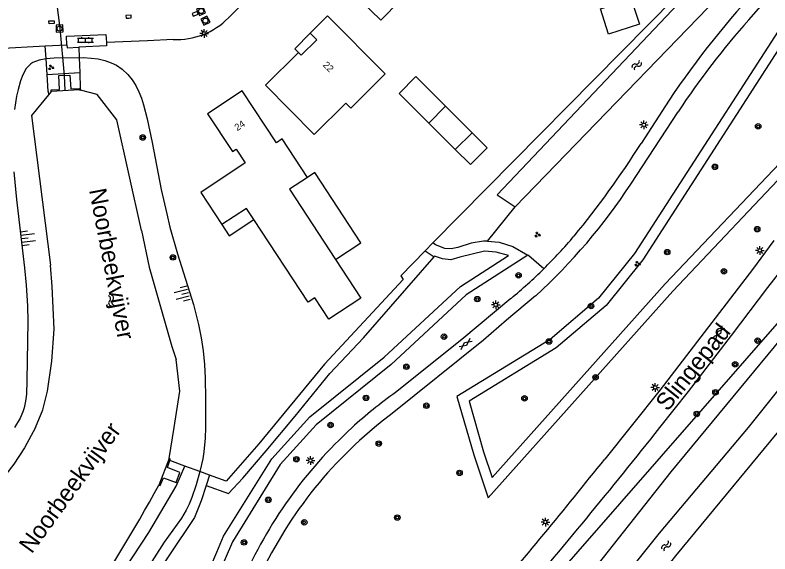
# Model space of a CAD drawing. Extents: x 131000 to 133013, y 393000 to 396501.
# Drawn here: x 131491.8 to 131601.4, y 394981.7 to 395059.9 of the extents above; entities that cross this region are included whole.
import ezdxf

# ---------------------------------------------------------------- set-up
doc = ezdxf.new("R2010")
doc.units = 0
for name, color, linetype in [('gg-afsc-erfafscheiding', 7, 'Continuous'), ('gg-anno-huisnummerreeks BGT', 7, 'Continuous'), ('gg-anno-naam water', 7, 'Continuous'), ('gg-anno-openbare ruimte label', 7, 'Continuous'), ('gg-bbg-gedigitaliseerde bebouwing', 7, 'Continuous'), ('gg-bbg-gedigitaliseerde bijgebouw', 7, 'Continuous'), ('gg-bbg-hoofdgebouw', 7, 'Continuous'), ('gg-bbg-luifel en loopbrug', 7, 'Continuous'), ('gg-knt-BGT kruinlijn', 7, 'Continuous'), ('gg-knt-bovenkant onderkant talud', 7, 'Continuous'), ('gg-knt-verharding', 7, 'Continuous'), ('gg-knt-verharding nz', 7, 'Continuous'), ('gg-kntw-beschoeiing', 7, 'Continuous'), ('gg-kntw-bovenkant insteek waterloop', 7, 'Continuous'), ('gg-kwrk-duiker nz buis', 7, 'Continuous'), ('gg-kwrk-uitstroombak niveau min 01', 7, 'Continuous'), ('gt-grn-groengrens', 7, 'Continuous'), ('gt-grn-vlakafsluiter', 7, 'Continuous'), ('gt-symb-boom', 7, 'Continuous'), ('gt-symb-gesloten verharding', 7, 'Continuous'), ('gt-symb-groenvak', 7, 'Continuous'), ('gt-symb-klinker verharding', 7, 'Continuous'), ('gt-symb-kolk', 7, 'Continuous'), ('gt-symb-kolk center center', 7, 'Continuous'), ('gt-symb-lichtmast', 7, 'Continuous'), ('gt-symb-rioolschacht', 7, 'Continuous'), ('gt-symb-talud symbool', 7, 'Continuous'), ('gt-symb-watersymbool', 7, 'Continuous')]:
    doc.layers.add(name, color=color, linetype=linetype)

# ---------------------------------------------------------------- blocks, each defined once
blk = doc.blocks.new('gt0-BOOM')
at = {"layer": 'gt-symb-boom'}
for radius in [0.4, 0.2]:
    blk.add_circle((0, 0), radius, dxfattribs=at)
blk = doc.blocks.new('gt0-GESVH1')
at = {"layer": 'gt-symb-gesloten verharding'}
for p, q in [((-0.99, -0.26), (0.01, 0.24)), ((0.01, -0.26), (-0.99, 0.24)), ((0.01, 0.24), (1.01, -0.26)), ((1.01, 0.24), (0.01, -0.26))]:
    blk.add_line(p, q, dxfattribs=at)
blk = doc.blocks.new('gt0-LMAST')
at = {"layer": 'gt-symb-lichtmast'}
for p, q in [((-0.18, 0.17), (-0.45, 0.44)), ((-0.01, 0.25), (-0.01, 0.62)), ((0.17, 0.17), (0.44, 0.44)), ((-0.26, 0), (-0.63, 0)), ((-0.18, -0.18), (-0.45, -0.45)), ((-0.01, -0.25), (-0.01, -0.63)), ((0.44, -0.45), (0.17, -0.18)), ((0.24, 0), (0.62, 0))]:
    blk.add_line(p, q, dxfattribs=at)
blk.add_circle((-0.01, 0), 0.25, dxfattribs=at)
blk = doc.blocks.new('gt0-WA')
at = {"layer": 'gt-symb-watersymbool'}
for centre, start, end in [((-0.32, 0.02), 28.0725, 151.9275), ((0.43, 0.42), 208.0725, 331.9275), ((-0.32, -0.43), 28.0725, 151.9275), ((0.43, -0.03), 208.0725, 331.9275)]:
    blk.add_arc(centre, 0.425, start, end, dxfattribs=at)
blk = doc.blocks.new('gt0-GRVAK')
at = {"layer": 'gt-symb-groenvak'}
for p, q in [((-0.11, 0.19), (-0.23, 0.24)), ((-0.18, 0.15), (0.09, 0.15)), ((-0.09, 0.21), (-0.16, 0.32)), ((-0.05, 0.21), (-0.05, 0.39)), ((0, 0.21), (0.06, 0.32)), ((0.02, 0.19), (0.13, 0.24)), ((0.26, -0.05), (0.2, 0.06)), ((0.31, -0.05), (0.31, 0.13)), ((0.35, -0.05), (0.41, 0.06)), ((-0.24, -0.23), (-0.36, -0.18)), ((-0.32, -0.26), (-0.05, -0.26)), ((-0.23, -0.21), (-0.29, -0.09)), ((-0.18, -0.2), (-0.18, -0.02)), ((-0.14, -0.21), (-0.07, -0.09)), ((-0.12, -0.23), (0, -0.18)), ((0.24, -0.07), (0.12, -0.02)), ((0.17, -0.11), (0.44, -0.11)), ((0.37, -0.07), (0.49, -0.02))]:
    blk.add_line(p, q, dxfattribs=at)
blk = doc.blocks.new('gt0-RS')
at = {"layer": 'gt-symb-rioolschacht'}
blk.add_lwpolyline([(-0.5, -0.5), (0.5, -0.5), (0.5, 0.5), (-0.5, 0.5)], close=True, dxfattribs=at)
blk.add_circle((0, 0), 0.375, dxfattribs=at)
blk = doc.blocks.new('gt0-KL1')
at = {"layer": 'gt-symb-klinker verharding'}
for p, q in [((-1.15, 0.3), (1.15, 0.3)), ((-1, -0.3), (-1, 0.3)), ((-0.5, 0.3), (-0.5, 0.45)), ((0, -0.3), (0, 0.3)), ((0.5, 0.3), (0.5, 0.45)), ((1, -0.3), (1, 0.3)), ((-1.15, -0.3), (1.15, -0.3)), ((-0.5, -0.45), (-0.5, -0.3)), ((0.5, -0.45), (0.5, -0.3))]:
    blk.add_line(p, q, dxfattribs=at)
blk = doc.blocks.new('gt0-KOLKCC')
at = {"layer": 'gt-symb-kolk center center'}
blk.add_lwpolyline([(-0.38, 0.2), (0.38, 0.2), (0.38, -0.2), (-0.38, -0.2)], close=True, dxfattribs=at)
blk = doc.blocks.new('gt0-KOLK')
at = {"layer": 'gt-symb-kolk'}
blk.add_lwpolyline([(0, 0), (0.37, 0), (0.37, 0.4), (-0.38, 0.4), (-0.38, 0), (0, 0)], dxfattribs=at)
blk = doc.blocks.new('gt0-TALUD_1')
at = {"layer": 'gt-symb-talud symbool'}
for p, q in [((-1, -1), (-1, 0)), ((-0.5, -2), (-0.5, 0)), ((0, -1), (0, 0)), ((0.5, -2), (0.5, 0)), ((1, -1), (1, 0))]:
    blk.add_line(p, q, dxfattribs=at)

msp = doc.modelspace()

# ---------------------------------------------------------------- linework, layer by layer
at = {"layer": 'gg-afsc-erfafscheiding'}
for p, q in [((131511.05, 395056.22), (131505.06, 395055.94)), ((131487.39, 395054.98), (131496.18, 395055.46)), ((131496.3, 395053.56), (131496.18, 395055.46)), ((131501.06, 395055.27), (131501.12, 395053.74)), ((131496.45, 395051.29), (131496.3, 395053.56)), ((131501.12, 395053.74), (131501.19, 395051.59)), ((131496.61, 395048.86), (131496.45, 395051.29)), ((131501.19, 395051.59), (131501.27, 395049.26)), ((131516.44, 394994.42), (131514.27, 394995.23)), ((131518.64, 394993.61), (131516.44, 394994.42)), ((131520.04, 394993.09), (131518.64, 394993.61))]:
    msp.add_line(p, q, dxfattribs=at)
for points in [[(131505.06, 395055.94), (131505.07, 395055.46), (131501.06, 395055.27)], [(131547.8, 395022.07), (131548.15, 395021.5), (131536.75, 395009.23), (131527.18, 394997.66), (131522.44, 394992.2), (131520.04, 394993.09)]]:
    msp.add_lwpolyline(points, dxfattribs=at)
at = {"layer": 'gg-bbg-gedigitaliseerde bebouwing'}
for points in [[(131553.28, 395067.76), (131544.92, 395059.19), (131537.86, 395066.1)], [(131528.16, 395049.74), (131535.26, 395042.58), (131539.85, 395047.14), (131540.55, 395046.43), (131545.54, 395051.4), (131537.16, 395059.81)], [(131534.28, 395036.35), (131530.59, 395041.94), (131529.76, 395041.39), (131524.76, 395048.93)], [(131534.28, 395036.35), (131531.67, 395034.64), (131538.34, 395024.45)], [(131526.48, 395030.22), (131525.4, 395031.86), (131521.83, 395029.53)], [(131535.32, 395018.85), (131534.35, 395018.21), (131526.48, 395030.22)], [(131538.34, 395024.45), (131542.03, 395018.81), (131537.35, 395015.74), (131535.32, 395018.85)]]:
    msp.add_lwpolyline(points, dxfattribs=at)
at = {"layer": 'gg-bbg-gedigitaliseerde bijgebouw'}
for p, q in [((131551.87, 395044.26), (131554.31, 395046.7)), ((131555.72, 395040.41), (131558.16, 395042.85))]:
    msp.add_line(p, q, dxfattribs=at)
for points in [[(131576.81, 395060.87), (131581.29, 395062.29), (131582.46, 395058.6), (131577.98, 395057.18), (131576.81, 395060.87)], [(131554.31, 395046.7), (131550, 395051.01), (131547.57, 395048.57), (131551.87, 395044.26)], [(131558.16, 395042.85), (131560.37, 395040.64), (131557.93, 395038.21), (131555.72, 395040.41)]]:
    msp.add_lwpolyline(points, dxfattribs=at)
at = {"layer": 'gg-bbg-hoofdgebouw'}
for p, q in [((131534.68, 395057.32), (131537.16, 395059.81)), ((131528.16, 395049.74), (131532.98, 395054.5)), ((131524.76, 395048.93), (131519.74, 395045.59)), ((131518.79, 395034.18), (131521.83, 395029.53))]:
    msp.add_line(p, q, dxfattribs=at)
for points in [[(131532.98, 395054.5), (131533.37, 395054.1), (131535.62, 395056.36), (131534.68, 395057.32)], [(131519.74, 395045.59), (131523.38, 395040.11), (131523.9, 395040.46), (131525.23, 395038.46), (131518.79, 395034.18)]]:
    msp.add_lwpolyline(points, dxfattribs=at)
at = {"layer": 'gg-bbg-luifel en loopbrug'}
for p, q in [((131554.31, 395046.7), (131558.16, 395042.85)), ((131551.87, 395044.26), (131555.72, 395040.41))]:
    msp.add_line(p, q, dxfattribs=at)
for points in [[(131534.68, 395057.32), (131532.42, 395055.06), (131532.98, 395054.5)], [(131538.34, 395024.45), (131542.02, 395026.86), (131535.35, 395037.05), (131534.28, 395036.35)], [(131521.83, 395029.53), (131522.91, 395027.89), (131526.48, 395030.22)]]:
    msp.add_lwpolyline(points, dxfattribs=at)
at = {"layer": 'gg-knt-BGT kruinlijn'}
for points in [[(131496.3, 395053.56), (131495.3, 395053.39), (131494.37, 395053.03), (131494.11, 395052.86), (131493.43, 395052.16), (131492.94, 395051.28), (131492.61, 395050.4), (131492.24, 395049.15), (131492.03, 395048.16), (131491.74, 395046.2)], [(131501.12, 395053.74), (131501.75, 395053.76), (131502.85, 395053.7), (131503.85, 395053.58), (131504.83, 395053.35), (131505.77, 395053.01), (131506.51, 395052.64), (131507.34, 395052.07), (131508.17, 395051.31), (131508.8, 395050.55), (131509.33, 395049.71), (131509.77, 395048.81), (131510.15, 395047.87), (131510.47, 395046.89), (131510.99, 395044.89), (131511.73, 395041.42), (131513.03, 395034.59), (131513.82, 395031.05), (131514.3, 395029.11), (131515.38, 395025.24), (131517.69, 395017.88), (131518.46, 395014.99), (131518.85, 395013.04), (131519.12, 395011.18), (131519.3, 395009.19), (131519.41, 395007.19), (131519.48, 395004.18), (131519.48, 395000), (131519.42, 394998.46), (131519.23, 394996.47), (131519.08, 394995.48), (131518.64, 394993.61)], [(131491.64, 395037.17), (131491.99, 395033.16), (131493.18, 395023.24), (131493.42, 395020.68), (131493.61, 395017.68), (131493.67, 395015.42), (131493.52, 395006.87), (131493.44, 395004.84), (131493.31, 395003.85), (131493.1, 395002.89), (131492.91, 395002.28), (131492.52, 395001.38), (131491.71, 395000)], [(131518.64, 394993.61), (131518.08, 394991.71), (131517.47, 394989.83), (131517.1, 394988.9), (131516.67, 394988), (131515.98, 394986.84), (131513.47, 394983.34), (131509.1, 394976.51), (131504.3, 394969.29), (131498.16, 394959.77), (131497, 394958.14), (131496.01, 394956.87), (131492.02, 394952.32), (131490.64, 394950.87), (131489.91, 394950.19), (131489.07, 394949.5)]]:
    msp.add_lwpolyline(points, dxfattribs=at)
at = {"layer": 'gg-knt-bovenkant onderkant talud'}
msp.add_lwpolyline([(131501.12, 395053.74), (131497.46, 395053.68), (131496.3, 395053.56)], dxfattribs=at)
at = {"layer": 'gg-knt-verharding'}
for p, q in [((131531.16, 395068.02), (131522.79, 395059.53)), ((131514.78, 395056.39), (131511.05, 395056.22)), ((131496.18, 395055.46), (131499.33, 395055.64)), ((131586.77, 395047.6), (131582.71, 395041.26)), ((131581.21, 395035.35), (131588.11, 395045.9))]:
    msp.add_line(p, q, dxfattribs=at)
for points in [[(131598.35, 395059.23), (131617.71, 395081.37), (131618.7, 395082.23)], [(131499.33, 395055.64), (131499.36, 395055.18), (131501.06, 395055.27)], [(131602.01, 395027.19), (131598.91, 395022.99), (131585.46, 395005.49), (131577.45, 394995.44)], [(131604.36, 395024.55), (131601.07, 395020.34), (131595.81, 395013.38), (131589.54, 395005.26), (131585.41, 395000)], [(131567.4, 395019.16), (131563.16, 395015.61), (131559.84, 395012.72), (131546.3, 395001.84), (131545.13, 395000.93), (131543.98, 395000)], [(131563.82, 395018.78), (131556.66, 395012.8), (131547.05, 395005.12)]]:
    msp.add_lwpolyline(points, dxfattribs=at)
for centre, radius, start, end in [((131707.41, 394965.47), 145.94, 137.29, 145.7527), ((131515.25, 395066.97), 10.59, 267.4097, 315.3548), ((131678.89, 394986.77), 108.34, 138.0203, 146.9219), ((131467.14, 395114.72), 136.94, 320.6085, 327.5595), ((131509.67, 395082.36), 85.6, 312.4118, 326.6888), ((131518.06, 395074.22), 71.89, 314.6396, 319.7964), ((131517.91, 395074.38), 72.11, 309.5498, 314.6375), ((131585.4, 394951.32), 66.06, 125.481, 132.5365), ((131585.43, 394951.27), 66.12, 132.5278, 156.5195), ((131583.66, 394952.23), 62.1, 129.7161, 157.6725), ((130926.84, 395520.27), 839.29, 319.38554, 321.69142), ((130883.42, 395548.86), 887.66, 319.61542, 321.43078)]:
    msp.add_arc(centre, radius, start, end, dxfattribs=at)
at = {"layer": 'gg-knt-verharding nz'}
msp.add_lwpolyline([(131499.33, 395055.64), (131499.28, 395056.86), (131504.99, 395057.14), (131505.06, 395055.94)], dxfattribs=at)
at = {"layer": 'gg-kntw-beschoeiing'}
for p, q in [((131497.03, 395048.84), (131496.65, 395048.36)), ((131501.15, 395049.08), (131501.28, 395049.05)), ((131514.19, 394995.51), (131514.89, 395000))]:
    msp.add_line(p, q, dxfattribs=at)
for points in [[(131510.15, 395028.66), (131506.56, 395044.74), (131503.73, 395048.41), (131501.28, 395049.05)], [(131496.65, 395048.36), (131494.21, 395045.33), (131496.95, 395023.59)], [(131510.15, 395028.66), (131511.28, 395023.31), (131514.56, 395011.79), (131515.19, 395009.9)], [(131494.75, 395000), (131495.83, 395002.59), (131496.49, 395005.29), (131497.16, 395009.64), (131497.47, 395014.3), (131497.17, 395020.49), (131496.95, 395023.59)], [(131514.89, 395000), (131515.71, 395005.28), (131515.19, 395009.9)], [(131494.75, 395000), (131493.16, 394997.04), (131491.62, 394994.71), (131489.65, 394992.11), (131485.31, 394987.59)]]:
    msp.add_lwpolyline(points, dxfattribs=at)
msp.add_arc((131322.11, 395094.92), 216.75, 319.5838, 331.5482, dxfattribs=at)
at = {"layer": 'gg-kntw-bovenkant insteek waterloop'}
for points in [[(131598.64, 395072.77), (131561.81, 395033.81), (131564.44, 395032.06)], [(131564.44, 395032.06), (131601.25, 395070.21), (131598.64, 395072.77)], [(131649.09, 395059.91), (131647.88, 395058.58), (131641.24, 395051.11), (131623.51, 395030.74), (131616.35, 395022.39), (131611.05, 395015.98), (131598.26, 395000), (131585.33, 394984.68), (131563.18, 394956.94)], [(131566.45, 394954.24), (131587.77, 394981.39), (131608.92, 395007.01), (131617.76, 395017.87), (131620.96, 395021.71), (131625.65, 395027.12), (131635.54, 395038.17), (131645.42, 395049.46), (131649.4, 395053.94), (131652.28, 395057.09)]]:
    msp.add_lwpolyline(points, dxfattribs=at)
at = {"layer": 'gg-kwrk-duiker nz buis'}
msp.add_lwpolyline([(131499.09, 395048.96), (131498.96, 395051.18), (131498.33, 395058.02), (131497.24, 395066.74), (131497.1, 395068.96)], dxfattribs=at)
at = {"layer": 'gg-kwrk-uitstroombak niveau min 01'}
for p, q in [((131501.15, 395049.08), (131497.03, 395048.84)), ((131514.19, 394995.51), (131512.68, 394991.65))]:
    msp.add_line(p, q, dxfattribs=at)
for points in [[(131497.03, 395048.84), (131497.05, 395049.06), (131498.26, 395049.15), (131498.18, 395051.16), (131499.74, 395051.21), (131499.9, 395049.24), (131501.14, 395049.25), (131501.15, 395049.08)], [(131512.68, 394991.65), (131512.86, 394991.57), (131513.34, 394992.72), (131515.19, 394992.03), (131515.74, 394993.49), (131513.93, 394994.23), (131514.27, 394995.23)], [(131514.27, 394995.23), (131514.35, 394995.44), (131514.19, 394995.51)]]:
    msp.add_lwpolyline(points, dxfattribs=at)
at = {"layer": 'gt-grn-groengrens'}
for p, q in [((131496.45, 395051.29), (131501.19, 395051.59)), ((131560.43, 395027.11), (131564.44, 395032.06)), ((131551.35, 395025.67), (131552.66, 395024.82)), ((131520.04, 394993.09), (131519.56, 394991.6))]:
    msp.add_line(p, q, dxfattribs=at)
for points in [[(131629.3, 395075.95), (131628.09, 395074.55), (131628.58, 395074.18), (131628.42, 395073.96), (131627.9, 395072.8), (131631.54, 395071.05), (131623.71, 395053.14), (131619.96, 395049.01), (131616.09, 395037.74), (131607.29, 395022.25), (131603.77, 395016.61), (131567.49, 394975.06), (131560.98, 394965.2), (131545.54, 394945.59), (131542.31, 394942.48), (131504.19, 394915.32)], [(131608.71, 395067.1), (131581.75, 395025.28), (131576.55, 395018.81), (131569.49, 395012.79), (131555.97, 395004.52), (131558.41, 394996.05), (131560.51, 394989.81), (131587.32, 395019.85), (131605.1, 395038.62), (131609.02, 395051.37), (131611.34, 395059.15), (131612.34, 395060.77), (131613.29, 395064.7)], [(131557.73, 395003.83), (131559.85, 394996.5), (131561.11, 394992.74), (131586.22, 395020.87), (131603.77, 395039.4), (131607.58, 395051.8), (131609.96, 395059.77), (131610.94, 395061.35), (131611.55, 395063.92), (131609.22, 395065.14), (131582.97, 395024.4), (131577.63, 395017.76), (131570.38, 395011.58), (131557.73, 395003.83)], [(131492.49, 394856.41), (131508.49, 394882.98), (131529.15, 394917.9), (131548.34, 394942.63), (131561.25, 394960.82), (131587.08, 394993.56), (131608.11, 395019.02), (131643.8, 395061.59), (131645.72, 395060.01), (131647.23, 395061.42)], [(131560.43, 395027.11), (131559.85, 395027.11), (131558.06, 395026.8), (131556.09, 395026.18), (131555.11, 395025.99), (131554.21, 395026.01), (131552.85, 395026.55), (131552.49, 395026.83)], [(131560.43, 395027.11), (131562.12, 395026.95), (131564.07, 395026.33), (131566.26, 395025.07)], [(131519.56, 394991.6), (131518.84, 394989.35), (131517.88, 394986.96), (131510.51, 394975.97), (131498.33, 394957.3), (131491.85, 394949.49), (131509.17, 394961.76), (131513.55, 394964.97), (131514.22, 394965.8), (131521.12, 394981.91), (131522.08, 394984.24), (131529.1, 394995.47), (131534.63, 395001.56), (131545.39, 395010.24), (131556.51, 395020.49), (131563.48, 395025.02), (131561.67, 395025.49), (131559.98, 395025.65), (131556.41, 395024.79), (131555.06, 395024.38), (131553.87, 395024.51), (131552.72, 395024.89), (131552.66, 395024.82)], [(131566.26, 395025.07), (131557.32, 395019.3), (131546.43, 395009.16), (131535.54, 395000.4), (131530.3, 394994.63), (131523.36, 394983.42), (131517.92, 394970.71), (131515.36, 394964.95), (131514.29, 394963.67), (131489.65, 394946.07)], [(131519.56, 394991.6), (131522.8, 394990.43), (131524.88, 394992.64), (131528.27, 394996.61), (131532.5, 395001.66), (131537.53, 395007.86), (131542.4, 395013.04), (131552.66, 395024.82)], [(131568.57, 395023.07), (131566.4, 395024.96), (131566.26, 395025.07)], [(131471.09, 394950.4), (131475.85, 394948.65), (131482.96, 394949.25), (131488.04, 394952.54), (131498.98, 394966.1), (131511.22, 394984.74), (131515.21, 394991.49), (131516.44, 394994.42)]]:
    msp.add_lwpolyline(points, dxfattribs=at)
at = {"layer": 'gt-grn-vlakafsluiter'}
for p, q in [((131598.19, 395073.22), (131552.49, 395026.83)), ((131496.61, 395048.86), (131496.65, 395048.36)), ((131501.27, 395049.26), (131501.28, 395049.05)), ((131552.49, 395026.83), (131551.35, 395025.67)), ((131551.35, 395025.67), (131547.8, 395022.07))]:
    msp.add_line(p, q, dxfattribs=at)

# ---------------------------------------------------------------- block references
at = {"layer": 'gt-symb-boom'}
for p in [(131599.71, 395043.77), (131593.43, 395037.89), (131599.58, 395028.83), (131586.51, 395025.5), (131564.92, 395022.12), (131594.74, 395022.71), (131558.93, 395018.67), (131575.45, 395017.67), (131554.1, 395013.21), (131569.34, 395012.51), (131599.64, 395012.63), (131548.64, 395008.84), (131596.37, 395009.19), (131576.1, 395007.31), (131542.77, 395004.32), (131593.52, 395005.14), (131565.78, 395004.25), (131551.54, 395003.18), (131590.8, 395001.99), (131537.62, 395000.38), (131544.62, 394997.68), (131532.66, 394995.41), (131556.35, 394993.42), (131528.58, 394989.51), (131547.31, 394986.93), (131533.8, 394986.24), (131525.06, 394983.32)]:
    msp.add_blockref('gt0-BOOM', p, dxfattribs=at)
at = {"layer": 'gt-symb-boom', "rotation": -56.78645971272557}
for p in [(131510.35, 395042.15), (131514.72, 395024.73)]:
    msp.add_blockref('gt0-BOOM', p, dxfattribs=at)
at = {"layer": 'gt-symb-gesloten verharding'}
for p, rotation in [((131594.05, 395013.83), -128.3824573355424), ((131557.24, 395012.15), -142.39646299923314)]:
    msp.add_blockref('gt0-GESVH1', p, dxfattribs=dict(at, rotation=rotation))
at = {"layer": 'gt-symb-groenvak'}
for p in [(131497.01, 395052.32), (131567.65, 395028.04), (131582.18, 395023.82)]:
    msp.add_blockref('gt0-GRVAK', p, dxfattribs=at)
at = {"layer": 'gt-symb-klinker verharding', "rotation": 0.2864765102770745}
msp.add_blockref('gt0-KL1', (131502.02, 395056.29), dxfattribs=at)
at = {"layer": 'gt-symb-kolk'}
for p, rotation in [((131508.3, 395059.5), 2.636381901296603), ((131518.03, 395059.93), 21.407739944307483)]:
    msp.add_blockref('gt0-KOLK', p, dxfattribs=dict(at, rotation=rotation))
at = {"layer": 'gt-symb-kolk center center', "rotation": 2.2356368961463}
msp.add_blockref('gt0-KOLKCC', (131497.11, 395058.9), dxfattribs=at)
at = {"layer": 'gt-symb-lichtmast'}
for p in [(131519.28, 395057.28), (131583.12, 395044), (131599.96, 395025.75), (131561.62, 395017.84), (131584.77, 395005.84), (131534.7, 394995.23), (131568.82, 394986.28)]:
    msp.add_blockref('gt0-LMAST', p, dxfattribs=at)
at = {"layer": 'gt-symb-rioolschacht'}
for p, rotation in [((131518.82, 395060.53), 23.95085531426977), ((131519.44, 395059.13), 26.66750217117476), ((131498.27, 395057.99), 2.235636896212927)]:
    msp.add_blockref('gt0-RS', p, dxfattribs=dict(at, rotation=rotation))
at = {"layer": 'gt-symb-talud symbool'}
for p, xscale, yscale, rotation in [((131492.72, 395027.41), 0.9995964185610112, 0.999596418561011, 97.0681400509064), ((131516.98, 395019.64), 1.0000569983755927, 1.000056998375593, -75.2272760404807)]:
    msp.add_blockref('gt0-TALUD_1', p, dxfattribs=dict(at, xscale=xscale, yscale=yscale, rotation=rotation))
at = {"layer": 'gt-symb-watersymbool'}
for p, rotation in [((131582.05, 395052.63), 46.49997134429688), ((131505.74, 395018.53), -75.88039706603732), ((131586.32, 394982.77), 51.1701750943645)]:
    msp.add_blockref('gt0-WA', p, dxfattribs=dict(at, rotation=rotation))

# ---------------------------------------------------------------- texts
at = {"layer": 'gg-anno-huisnummerreeks BGT'}
for s, rotation, p in [('22', 315.2, (131536.43, 395052.61)), ('24', 33.6, (131524.08, 395043.07))]:
    msp.add_text(s, height=1, rotation=rotation, dxfattribs=at).set_placement(p)
at = {"layer": 'gg-anno-naam water'}
for rotation, p in [(280.8942, (131502.54, 395034.52)), (53.9895, (131494.22, 394981.57))]:
    msp.add_text('Noorbeekvijver', height=2.5, rotation=rotation, dxfattribs=at).set_placement(p)
at = {"layer": 'gg-anno-openbare ruimte label'}
msp.add_text('Slingepad', height=2.5, rotation=51.4, dxfattribs=at).set_placement((131586.57, 395002.24))

doc.saveas('drawing.dxf')
